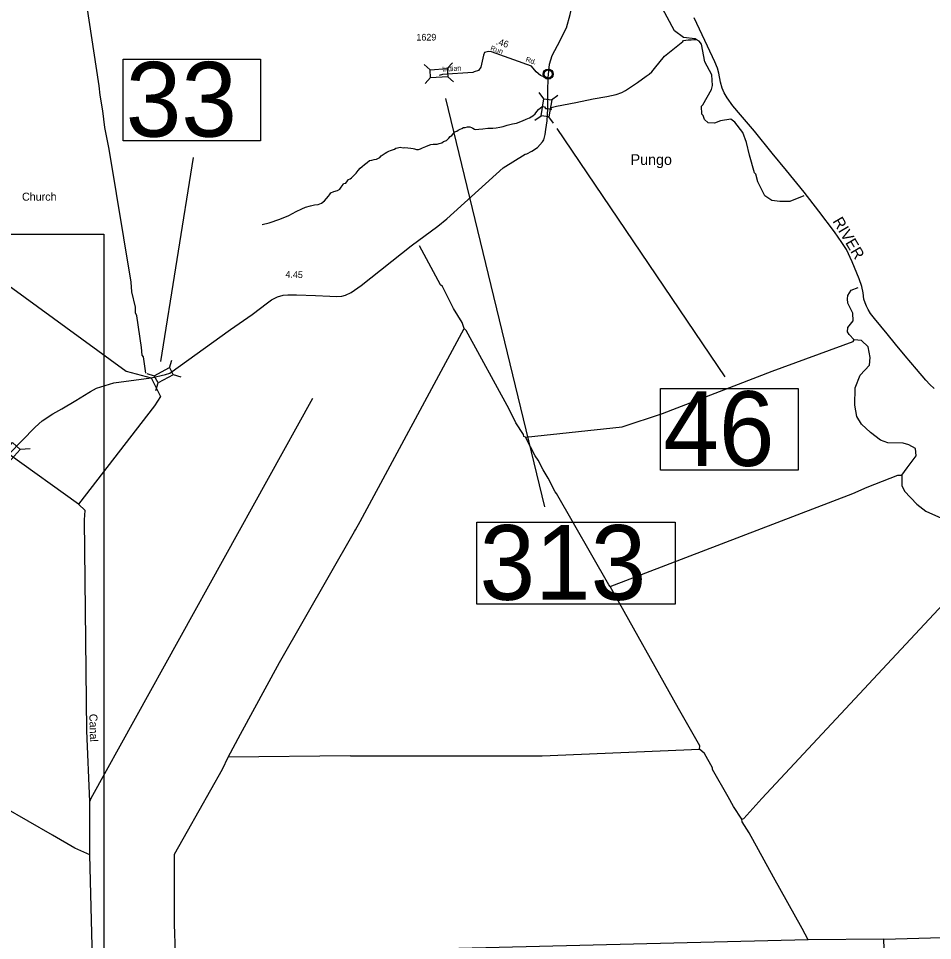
# Model space of a CAD drawing. Extents: x 2532689 to 2764727, y 536648 to 732970.
# Drawn here: x 2699622 to 2716749, y 679109 to 696383 of the extents above; entities that cross this region are included whole.
import ezdxf

# ---------------------------------------------------------------- set-up
doc = ezdxf.new("R2010")
doc.units = 0
for name, color, linetype in [('Exist Boundary Political CountyLine', 7, 'Continuous'), ('Exist Civil Demographics Community CELL', 7, 'Continuous'), ('Exist Civil Demographics Community Label', 7, 'Continuous'), ('Exist Cultural Church Label', 7, 'Continuous'), ('Exist Hydrographic Creek Single Shore', 7, 'Continuous'), ('Exist Hydrographic River Shore Label', 7, 'Continuous'), ('Exist Hydrographic Stream Label', 7, 'Continuous'), ('Exist Road Primary NC Attributed', 7, 'Continuous'), ('Exist Road Primary NC Mileage Hundredths English Label', 7, 'Continuous'), ('Exist Road Primary NC Structure Standard Bridge CELL', 7, 'Continuous'), ('Exist Road Primary NC Structure Standard Bridge Number Label', 7, 'Continuous'), ('Exist Road Secondary Mileage Hundredths English Label', 7, 'Continuous'), ('Exist Road Secondary Structure Standard Bridge CELL', 7, 'Continuous'), ('Exist Road Secondary Structure Standard Bridge Number Label', 7, 'Continuous'), ('Exist Road Secondary Type 51 Attributed', 7, 'Continuous'), ('Exist Road Secondary Type 51 Label', 7, 'Continuous'), ('Exist Road Secondary Type 51 Number Label', 7, 'Continuous'), ('Map Preparation Inset Cut Line', 7, 'Continuous')]:
    doc.layers.add(name, color=color, linetype=linetype)

msp = doc.modelspace()

# ---------------------------------------------------------------- linework, layer by layer
at = {"layer": 'Exist Boundary Political CountyLine'}
msp.add_lwpolyline([(2716778, 689453), (2716695, 689525), (2716623, 689607), (2716448, 689815), (2716238, 690064), (2716057, 690282), (2715900, 690476), (2715658, 690760), (2715589, 690853), (2715541, 690930), (2715509, 690996), (2715485, 691055), (2715464, 691124), (2715448, 691240), (2715424, 691362), (2715376, 691503), (2715241, 691822), (2715134, 692053), (2715046, 692186), (2714913, 692383), (2714621, 692770), (2714344, 693126), (2714015, 693532), (2713741, 693862), (2713411, 694273), (2713150, 694574), (2713009, 694748), (2712900, 694894), (2712847, 694990), (2712804, 695078), (2712773, 695192), (2712746, 695356), (2712722, 695449), (2712672, 695569), (2712531, 695862), (2712283, 696395)], dxfattribs=at)
at = {"layer": 'Exist Civil Demographics Community CELL'}
msp.add_lwpolyline([(2709470, 695353), (2709471, 695359), (2709472, 695365), (2709475, 695372), (2709478, 695378), (2709481, 695384), (2709485, 695389), (2709489, 695393), (2709494, 695398), (2709499, 695403), (2709505, 695406), (2709510, 695409), (2709515, 695412), (2709520, 695414), (2709526, 695416), (2709530, 695417), (2709535, 695418), (2709539, 695418), (2709545, 695419), (2709550, 695418), (2709556, 695418), (2709560, 695418), (2709565, 695417), (2709570, 695415), (2709576, 695413), (2709582, 695410), (2709588, 695407), (2709593, 695403), (2709599, 695399), (2709602, 695396), (2709606, 695392), (2709610, 695387), (2709613, 695382), (2709616, 695377), (2709619, 695372), (2709621, 695367), (2709622, 695362), (2709623, 695358), (2709625, 695352), (2709625, 695347), (2709625, 695341), (2709625, 695335), (2709625, 695329), (2709624, 695324), (2709622, 695318), (2709620, 695312), (2709618, 695307), (2709615, 695301), (2709612, 695296), (2709608, 695291), (2709604, 695286), (2709599, 695281), (2709594, 695277), (2709589, 695274), (2709584, 695271), (2709577, 695268), (2709570, 695265), (2709564, 695264), (2709558, 695262), (2709553, 695262), (2709549, 695262), (2709543, 695262), (2709539, 695262), (2709533, 695263), (2709527, 695264), (2709523, 695265), (2709518, 695267), (2709513, 695269), (2709509, 695271), (2709502, 695276), (2709497, 695280), (2709492, 695284), (2709487, 695289), (2709484, 695293), (2709481, 695297), (2709477, 695304), (2709475, 695308), (2709474, 695312), (2709471, 695320), (2709470, 695327), (2709469, 695332), (2709468, 695339), (2709468, 695343), (2709469, 695350)], close=True, dxfattribs=at)
for radius in [94.3, 76.7]:
    msp.add_circle((2709547, 695341), radius, dxfattribs=at)
at = {"layer": 'Exist Hydrographic Creek Single Shore'}
for p, q in [((2705921, 686769), (2705938, 686800)), ((2705841, 682569), (2703553, 682547)), ((2700961, 680716), (2700961, 681712)), ((2715838, 679133), (2718728, 679227)), ((2714421, 679122), (2706109, 678917)), ((2715838, 679133), (2714421, 679122))]:
    msp.add_line(p, q, dxfattribs=at)
for points in [[(2712318, 695991), (2712298, 696003), (2712081, 696023), (2711911, 696151), (2711640, 696662), (2711646, 696787), (2711676, 696887), (2711680, 697064), (2711548, 697345), (2711530, 697403), (2711504, 697478), (2711465, 697693), (2711409, 697940), (2711347, 698082), (2711278, 698161), (2711090, 698367), (2711094, 698525), (2711149, 698659), (2711224, 698688)], [(2701841, 690811), (2701816, 690866), (2701813, 690974), (2701748, 691264), (2701736, 691441), (2701319, 693933), (2701291, 694089), (2701243, 694337), (2701203, 694654), (2701154, 694944), (2701133, 695120), (2700818, 697219)], [(2691944, 696848), (2692038, 696783), (2701639, 689776), (2702107, 689648), (2702282, 689302), (2702169, 689125), (2700748, 687281)], [(2711219, 695184), (2711386, 695302), (2711442, 695337), (2711490, 695382), (2711542, 695445), (2711724, 695675), (2712068, 695948), (2712083, 695971), (2712170, 695982), (2712224, 695983), (2712276, 695988), (2712318, 695991)], [(2714338, 693061), (2714074, 692955), (2713890, 692951), (2713740, 692971), (2713604, 693061), (2713473, 693325), (2713436, 693464), (2713410, 693490), (2713319, 693821), (2713263, 694058), (2713192, 694249), (2713045, 694437), (2712969, 694493), (2712778, 694466), (2712662, 694421), (2712545, 694427), (2712477, 694489), (2712450, 694564), (2712425, 694589), (2712421, 694740), (2712445, 694764), (2712605, 695053), (2712628, 695129), (2712615, 695329), (2712484, 695567), (2712417, 695899), (2712375, 695956), (2712318, 695991)], [(2705754, 693297), (2705788, 693339), (2705808, 693364), (2705837, 693380), (2705862, 693398), (2705902, 693434), (2705949, 693485), (2705990, 693534), (2706022, 693580), (2706064, 693610), (2706106, 693647), (2706155, 693686), (2706201, 693723), (2706243, 693731), (2706288, 693738), (2706328, 693748), (2706357, 693758), (2706390, 693780), (2706418, 693808), (2706457, 693832), (2706491, 693862), (2706522, 693878), (2706563, 693894), (2706592, 693908), (2706629, 693922), (2706666, 693937), (2706692, 693950), (2706727, 693960), (2706772, 693973), (2706831, 693962), (2706861, 693968), (2706917, 693959), (2706975, 693955), (2707020, 693945), (2707044, 693939), (2707059, 693932), (2707079, 693927), (2707095, 693928), (2707115, 693927), (2707152, 693941), (2707191, 693961), (2707254, 693987), (2707299, 694000), (2707346, 694019), (2707391, 694029), (2707431, 694028), (2707469, 694030), (2707505, 694038), (2707556, 694055), (2707588, 694075), (2707643, 694098), (2707684, 694143), (2707713, 694171), (2707740, 694190), (2707770, 694220), (2707800, 694256), (2707833, 694274), (2707858, 694292), (2707897, 694308), (2707930, 694318), (2707963, 694338), (2707993, 694340), (2708034, 694350), (2708082, 694351), (2708113, 694341), (2708138, 694326), (2708167, 694308), (2708191, 694301), (2708247, 694310), (2708320, 694315), (2708418, 694325), (2708510, 694326), (2708575, 694334), (2708643, 694344), (2708702, 694359), (2708780, 694384), (2708879, 694410), (2708954, 694424), (2709065, 694467), (2709134, 694499), (2709200, 694523), (2709258, 694557), (2709306, 694595), (2709333, 694637), (2709365, 694675), (2709401, 694711), (2709436, 694734), (2709476, 694728), (2709497, 694695), (2709540, 694693), (2709612, 694679), (2709603, 694713), (2709706, 694737), (2710068, 694807), (2710392, 694874), (2710643, 694923), (2710819, 694959), (2710930, 694998), (2710996, 695030), (2711219, 695184)], [(2704188, 692520), (2704319, 692553), (2704521, 692625), (2704691, 692689), (2704826, 692764), (2704932, 692814), (2705003, 692850), (2705092, 692874), (2705170, 692890), (2705238, 692897), (2705301, 692921), (2705359, 692967), (2705396, 693007), (2705432, 693056), (2705448, 693079), (2705474, 693114), (2705529, 693144), (2705599, 693162), (2705642, 693186), (2705671, 693219), (2705703, 693270), (2705712, 693289), (2705754, 693297)], [(2707775, 690952), (2707710, 691072), (2707569, 691362), (2707527, 691393), (2707134, 692126)], [(2715152, 691133), (2715159, 691190), (2715223, 691291), (2715355, 691342)], [(2715278, 690364), (2715184, 690462), (2715158, 690510), (2715164, 690595), (2715261, 690721), (2715258, 690862), (2715161, 691052), (2715152, 691133)], [(2707971, 690577), (2707935, 690684), (2707775, 690952)], [(2702008, 689735), (2701967, 690042), (2701942, 690073), (2701930, 690217), (2701841, 690811)], [(2705938, 686800), (2706026, 686958), (2707971, 690577)], [(2709121, 688538), (2709088, 688553), (2709087, 688586), (2708940, 688807), (2708817, 689061), (2708013, 690536), (2707971, 690577)], [(2709121, 688538), (2710934, 688730), (2711686, 688984), (2713742, 689776), (2715263, 690330), (2715278, 690364)], [(2716175, 687825), (2716271, 687964), (2716441, 688191), (2716429, 688325), (2716302, 688395), (2716201, 688427), (2715909, 688435), (2715775, 688482), (2715588, 688629), (2715417, 688783), (2715331, 688924), (2715292, 689139), (2715300, 689465), (2715395, 689698), (2715565, 689886), (2715578, 690031), (2715540, 690230), (2715420, 690350), (2715278, 690364)], [(2700961, 681712), (2700985, 681776), (2705139, 689267)], [(2710707, 685742), (2710681, 685774), (2709706, 687485), (2709680, 687517), (2709549, 687771), (2709453, 687928), (2709357, 688108), (2709305, 688191), (2709121, 688538)], [(2700748, 687281), (2699444, 688222)], [(2716175, 687825), (2716171, 687635), (2716224, 687529), (2716455, 687282), (2716625, 687154), (2716970, 686997), (2717106, 686908), (2717206, 686908), (2717279, 686977), (2717302, 687053), (2717311, 687372), (2717441, 687509), (2717656, 687587), (2718203, 687701), (2718442, 687825), (2718598, 687937), (2718647, 687962)], [(2710707, 685742), (2715258, 687486), (2715521, 687602), (2716099, 687826), (2716175, 687825)], [(2713174, 681383), (2713215, 681394), (2713547, 681769), (2717552, 686059), (2717634, 686111), (2718455, 686959), (2719022, 687592)], [(2700961, 681712), (2700905, 683036), (2700858, 686990), (2700874, 687163), (2700748, 687281)], [(2703553, 682547), (2703782, 682974), (2704516, 684319), (2705921, 686769)], [(2712381, 682693), (2712389, 682757), (2711989, 683456), (2710707, 685742)], [(2700961, 680716), (2700678, 680842), (2700258, 681083), (2699349, 681607), (2697909, 682436), (2695989, 683528), (2695840, 683590)], [(2705841, 682569), (2709435, 682568), (2712381, 682693)], [(2713174, 681383), (2713018, 681623), (2712922, 681803), (2712626, 682313), (2712625, 682346), (2712476, 682616), (2712381, 682693)], [(2702562, 678878), (2702549, 679419), (2702545, 680728), (2702790, 681156), (2703446, 682317), (2703553, 682547)], [(2714421, 679122), (2714307, 679337), (2713767, 680297), (2713313, 681129), (2713183, 681334), (2713174, 681383)], [(2700967, 671888), (2701047, 671977), (2701110, 672072), (2701165, 672206), (2701181, 672403), (2701142, 673797), (2701077, 676062), (2700961, 680716)], [(2716025, 672573), (2716061, 672647), (2715838, 679133)]]:
    msp.add_lwpolyline(points, dxfattribs=at)
at = {"layer": 'Exist Road Primary NC Attributed'}
for points in [[(2709544, 695268), (2709571, 695524), (2709620, 695689), (2709721, 695875), (2709889, 696204), (2709958, 696457), (2710037, 696797), (2710099, 697217), (2710105, 697444), (2710050, 697944), (2710011, 698484), (2710003, 698564), (2709999, 699072), (2710000, 699252), (2710006, 699361), (2710012, 699591), (2710025, 699883), (2710031, 700027), (2710061, 700215), (2710207, 700772), (2710254, 700953), (2710254, 701056)], [(2709540, 694693), (2709540, 695023), (2709544, 695268)], [(2702107, 689648), (2702377, 689710), (2702458, 689735), (2703593, 690553), (2703998, 690834), (2704287, 691054), (2704364, 691110), (2704477, 691166), (2704580, 691198), (2704670, 691208), (2704829, 691204), (2705190, 691192), (2705455, 691179), (2705582, 691175), (2705679, 691179), (2705750, 691196), (2705853, 691252), (2706044, 691378), (2706983, 692126), (2707482, 692492), (2707648, 692632), (2708702, 693584), (2709119, 693841), (2709147, 693849), (2709240, 693894), (2709346, 693964), (2709443, 694071), (2709465, 694107), (2709489, 694211), (2709505, 694304), (2709526, 694465), (2709540, 694693)], [(2699444, 688222), (2699935, 688729), (2700067, 688842), (2700269, 688976), (2700435, 689072), (2700695, 689228), (2700938, 689378), (2700975, 689397), (2701082, 689458), (2701412, 689555), (2702107, 689648)]]:
    msp.add_lwpolyline(points, dxfattribs=at)
at = {"layer": 'Exist Road Primary NC Structure Standard Bridge CELL'}
for p, q in [((2709465, 694879), (2709378, 694998)), ((2709610, 694856), (2709729, 694943)), ((2709294, 694475), (2709413, 694561)), ((2709649, 694418), (2709562, 694537)), ((2702452, 689840), (2702495, 689981)), ((2702027, 689731), (2702168, 689688)), ((2702522, 689710), (2702663, 689668)), ((2702196, 689415), (2702239, 689556)), ((2699652, 688313), (2699843, 688324))]:
    msp.add_line(p, q, dxfattribs=at)
for points in [[(2709413, 694561), (2709464, 694879), (2709613, 694856), (2709562, 694537)], [(2702168, 689688), (2702452, 689841), (2702523, 689708), (2702239, 689556)], [(2699230, 688127), (2699508, 688440), (2699654, 688310), (2699376, 687997)]]:
    msp.add_lwpolyline(points, close=True, dxfattribs=at)
at = {"layer": 'Exist Road Primary NC Structure Standard Bridge Number Label'}
for p, q in [((2709710, 694321), (2712859, 689668)), ((2702288, 689959), (2702905, 693776))]:
    msp.add_line(p, q, dxfattribs=at)
for points in [[(2701583, 695618), (2704160, 695618), (2704160, 694089), (2701583, 694089)], [(2711653, 689451), (2714230, 689451), (2714230, 687921), (2711653, 687921)]]:
    msp.add_lwpolyline(points, close=True, dxfattribs=at)
at = {"layer": 'Exist Road Secondary Structure Standard Bridge CELL'}
for p, q in [((2707334, 695421), (2707224, 695518)), ((2707753, 695553), (2707655, 695443)), ((2707342, 695274), (2707245, 695164)), ((2707774, 695195), (2707664, 695292))]:
    msp.add_line(p, q, dxfattribs=at)
msp.add_lwpolyline([(2707664, 695292), (2707342, 695273), (2707334, 695423), (2707655, 695443)], close=True, dxfattribs=at)
at = {"layer": 'Exist Road Secondary Structure Standard Bridge Number Label'}
msp.add_line((2707622, 694881), (2709478, 687233), dxfattribs=at)
msp.add_lwpolyline([(2708211, 686949), (2711927, 686949), (2711927, 685413), (2708211, 685413)], close=True, dxfattribs=at)
at = {"layer": 'Exist Road Secondary Type 51 Attributed'}
msp.add_lwpolyline([(2709544, 695268), (2709465, 695288), (2709403, 695313), (2709324, 695383), (2709234, 695488), (2708488, 695755), (2708429, 695766), (2708352, 695745), (2708335, 695694), (2708287, 695467), (2708244, 695410), (2708163, 695382), (2708137, 695371), (2707568, 695331), (2707503, 695316)], dxfattribs=at)
at = {"layer": 'Map Preparation Inset Cut Line'}
msp.add_lwpolyline([(2625780, 692342), (2701222, 692342), (2701222, 670513), (2663418, 670513), (2663418, 648997), (2625780, 648997)], close=True, dxfattribs=at)

# ---------------------------------------------------------------- texts
at = {"layer": 'Exist Civil Demographics Community Label'}
msp.add_text('Pungo', height=200, dxfattribs=at).set_placement((2711092, 693639))
at = {"layer": 'Exist Cultural Church Label'}
msp.add_text('Church', height=150, dxfattribs=at).set_placement((2699689, 692969))
at = {"layer": 'Exist Hydrographic River Shore Label'}
msp.add_text('RIVER', height=210, rotation=300.5446, dxfattribs=at).set_placement((2714869, 692586))
at = {"layer": 'Exist Hydrographic Stream Label'}
msp.add_text('Canal', height=150, rotation=271.4739, dxfattribs=at).set_placement((2700950, 683354))
at = {"layer": 'Exist Road Primary NC Mileage Hundredths English Label'}
msp.add_text('4.45', height=125, rotation=358.0818, dxfattribs=at).set_placement((2704623, 691529))
at = {"layer": 'Exist Road Primary NC Structure Standard Bridge Number Label'}
for s, p in [('33', (2701633, 694168)), ('46', (2711704, 688000))]:
    msp.add_text(s, height=1400, dxfattribs=at).set_placement(p)
at = {"layer": 'Exist Road Secondary Mileage Hundredths English Label'}
msp.add_text('.46', height=125, rotation=341.803, dxfattribs=at).set_placement((2708561, 695902))
at = {"layer": 'Exist Road Secondary Structure Standard Bridge Number Label'}
msp.add_text('313', height=1400, dxfattribs=at).set_placement((2708261, 685492))
at = {"layer": 'Exist Road Secondary Type 51 Label'}
for s, rotation, p in [('Run', 342.24, (2708456, 695788)), ('Rd.', 342.24, (2709116, 695577)), ('Indian', 4.0322, (2707564, 695383))]:
    msp.add_text(s, height=95, rotation=rotation, dxfattribs=at).set_placement(p)
at = {"layer": 'Exist Road Secondary Type 51 Number Label'}
msp.add_text('1629', height=125, dxfattribs=at).set_placement((2707079, 695969))

doc.saveas('drawing.dxf')
